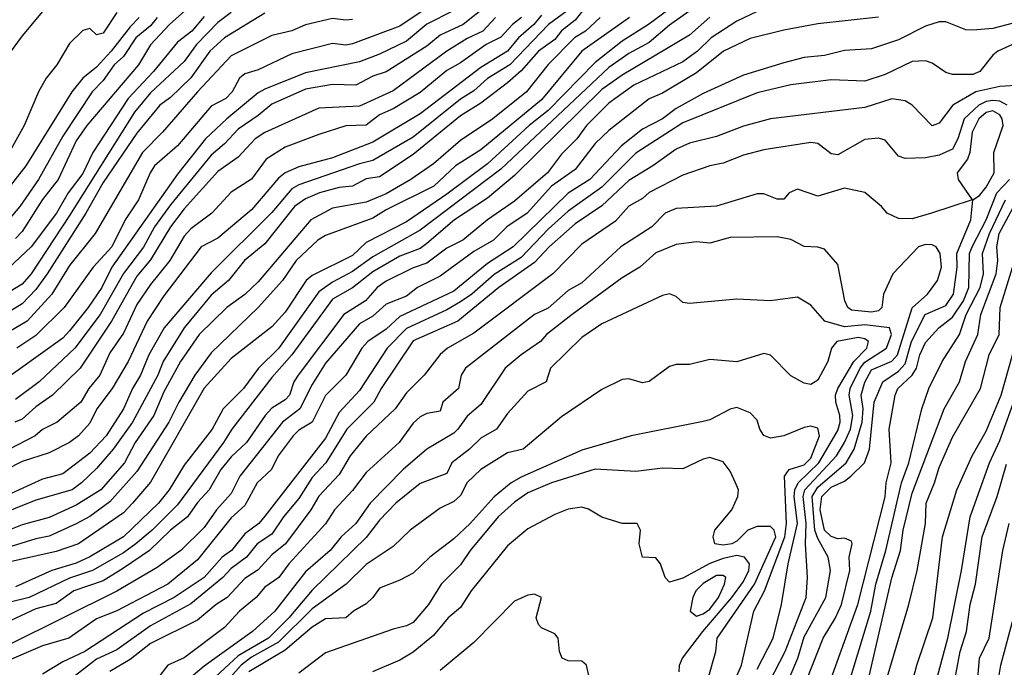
# Model space of a CAD drawing. Header units: metres. Extents: x -51132 to -49532, y -231222 to -229437.
# Tile 638 of 656: x -49641 to -49568, y -230061 to -230013. Entities that reach past the tile are written whole.
import ezdxf

# ---------------------------------------------------------------- set-up
doc = ezdxf.new("R2010")
doc.units = ezdxf.units.M
for name, color, linetype in [('CONTOUR_HALF', 8, 'Continuous'), ('CONTOUR_INDEX', 1, 'Continuous'), ('CONTOUR_INTER', 3, 'Continuous')]:
    doc.layers.add(name, color=color, linetype=linetype)

msp = doc.modelspace()

# ---------------------------------------------------------------- linework, layer by layer
at = {"layer": 'CONTOUR_HALF'}
for points, elevation in [([(-49626.799, -230010.259), (-49630.159, -230013.259), (-49631.58, -230014.785), (-49632.474, -230016.259), (-49636.301, -230020.759), (-49637.08, -230021.889), (-49638.413, -230024.759), (-49639.58, -230026.244), (-49641.08, -230028.616), (-49641.58, -230029.129)], 46.5), ([(-49590.198, -230011.259), (-49593.08, -230013.323), (-49594.58, -230014.614), (-49596.08, -230015.412), (-49597.58, -230016.461), (-49605.58, -230023.994), (-49611.58, -230028.514), (-49615.08, -230030.484), (-49616.58, -230031.579), (-49618.08, -230032.382), (-49619.08, -230033.095), (-49622.08, -230037.293), (-49623.559, -230038.759), (-49624.67, -230040.259), (-49626.189, -230041.759), (-49626.999, -230043.259), (-49629.08, -230045.929), (-49630.192, -230047.759), (-49630.974, -230048.759), (-49633.58, -230051.244), (-49636.08, -230052.745), (-49637.08, -230053.195), (-49638.89, -230053.759), (-49641.58, -230054.955)], 38.5), ([(-49599.535, -230012.259), (-49600.08, -230012.94), (-49601.08, -230013.738), (-49601.58, -230014.389), (-49602.798, -230015.259), (-49604.08, -230016.712), (-49605.08, -230017.607), (-49607.08, -230019.098), (-49608.58, -230020.044), (-49612.08, -230022.907), (-49614.58, -230024.556), (-49615.58, -230024.717), (-49616.58, -230025.267), (-49617.58, -230025.355), (-49619.034, -230025.759), (-49620.08, -230026.183), (-49620.882, -230026.759), (-49623.08, -230029.523), (-49624.6, -230030.759), (-49625.786, -230032.259), (-49627.08, -230033.333), (-49629.086, -230035.759), (-49630.628, -230038.259), (-49631.038, -230039.259), (-49632.914, -230042.759), (-49634.348, -230044.759), (-49635.58, -230046.198), (-49636.681, -230047.259), (-49637.381, -230047.759), (-49640.08, -230048.522), (-49651.08, -230052.962)], 40.5), ([(-49625.58, -230012.377), (-49626.58, -230013.116), (-49628.162, -230014.759), (-49629.08, -230016.011), (-49631.58, -230018.339), (-49632.748, -230019.759), (-49637.58, -230027.438), (-49640.422, -230031.759), (-49641.08, -230032.517), (-49644.807, -230034.759)], 45.5), ([(-49585.58, -230011.845), (-49588.08, -230013.035), (-49589.976, -230014.259), (-49590.995, -230015.259), (-49592.08, -230016.039), (-49595.727, -230017.759), (-49597.58, -230019.109), (-49599.237, -230020.759), (-49599.949, -230021.759), (-49601.08, -230022.883), (-49602.117, -230024.259), (-49604.58, -230026.361), (-49606.567, -230027.759), (-49608.41, -230029.259), (-49609.58, -230029.849), (-49611.08, -230030.963), (-49612.08, -230031.309), (-49614.08, -230032.289), (-49614.754, -230032.759), (-49615.635, -230033.759), (-49617.229, -230034.759), (-49620.616, -230039.259), (-49620.932, -230039.759), (-49621.257, -230040.759), (-49621.58, -230041.1), (-49622.58, -230041.712), (-49623.056, -230042.259), (-49624.453, -230044.259), (-49625.58, -230045.315), (-49626.355, -230046.259), (-49627.214, -230047.759), (-49628.08, -230048.706), (-49628.818, -230049.759), (-49630.08, -230050.756), (-49631.638, -230052.259), (-49633.58, -230053.573), (-49635.08, -230054.506), (-49637.261, -230055.259), (-49638.58, -230056.182), (-49640.08, -230056.579), (-49643.08, -230057.979)], 37.5), ([(-49609.123, -230012.259), (-49611.08, -230013.243), (-49612.58, -230014.509), (-49614.58, -230015.47), (-49616.08, -230016.034), (-49620.08, -230016.842), (-49623.08, -230018.066), (-49623.58, -230018.337), (-49625.907, -230020.259), (-49627.495, -230021.759), (-49629.58, -230024.372), (-49634.435, -230031.259), (-49635.189, -230032.759), (-49636.203, -230034.259), (-49637.58, -230035.979), (-49638.08, -230036.525), (-49643.08, -230040.075)], 43.5), ([(-49639.58, -230012.296), (-49641.08, -230014.112), (-49642.666, -230016.259)], 48.5), ([(-49596.052, -230012.759), (-49599.58, -230015.257), (-49602.58, -230018.86), (-49607.08, -230022.558), (-49608.946, -230023.759), (-49610.549, -230025.259), (-49614.08, -230027.001), (-49615.08, -230027.625), (-49618.58, -230028.901), (-49619.17, -230029.259), (-49620.756, -230030.759), (-49621.787, -230032.259), (-49623.574, -230034.259), (-49627.08, -230037.612), (-49628.286, -230039.259), (-49629.475, -230041.259), (-49630.203, -230042.759), (-49632.58, -230046.404), (-49634.58, -230048.646), (-49636.08, -230049.736), (-49637.08, -230050.285), (-49639.08, -230051.197), (-49640.08, -230051.403), (-49646.08, -230053.247)], 39.5), ([(-49616.58, -230012.888), (-49617.08, -230012.947), (-49618.08, -230012.814), (-49620.08, -230013.285), (-49621.08, -230013.734), (-49622.58, -230014.098), (-49625.58, -230015.604), (-49628.098, -230018.259), (-49630.678, -230021.259), (-49632.17, -230022.759), (-49635.667, -230028.759), (-49637.58, -230031.134), (-49638.892, -230033.259), (-49640.725, -230035.259), (-49645.58, -230038.1)], 44.5), ([(-49567.58, -230013.161), (-49569.08, -230013.558), (-49570.58, -230013.681), (-49571.08, -230013.662), (-49572.58, -230013.081), (-49573.08, -230013.071), (-49574.08, -230013.385), (-49576.08, -230014.418), (-49578.08, -230015.087), (-49580.08, -230015.187), (-49581.58, -230015.574), (-49583.08, -230015.72), (-49584.58, -230016.115), (-49587.58, -230017.036), (-49590.58, -230018.385), (-49592.58, -230019.508), (-49593.58, -230020.264), (-49595.08, -230021.04), (-49596.639, -230022.259), (-49598.98, -230024.759), (-49600.58, -230025.772), (-49604.67, -230029.759), (-49606.58, -230030.989), (-49609.08, -230033.032), (-49613.08, -230034.917), (-49614.08, -230035.867), (-49615.455, -230036.759), (-49615.898, -230037.259), (-49617.08, -230039.266), (-49618.58, -230040.778), (-49619.58, -230042.748), (-49620.58, -230043.352), (-49620.984, -230043.759), (-49622.093, -230045.259), (-49622.588, -230046.259), (-49623.66, -230047.259), (-49624.58, -230048.936), (-49625.58, -230049.838), (-49628.08, -230052.957), (-49630.296, -230054.759), (-49634.08, -230056.749), (-49635.58, -230057.319), (-49637.621, -230058.759), (-49639.58, -230059.325), (-49645.08, -230061.672)], 36.5), ([(-49602.58, -230012.58), (-49603.133, -230013.259), (-49604.265, -230014.259), (-49605.08, -230015.256), (-49607.08, -230016.457), (-49611.58, -230019.89), (-49615.08, -230021.998), (-49618.08, -230023.164), (-49620.58, -230023.815), (-49621.58, -230024.268), (-49622.08, -230024.671), (-49624.08, -230026.998), (-49626.58, -230029.101), (-49627.82, -230029.759), (-49630.58, -230033.386), (-49631.815, -230035.259), (-49633.223, -230038.259), (-49634.412, -230040.259), (-49635.543, -230041.759), (-49636.08, -230042.813), (-49636.913, -230043.759), (-49637.58, -230044.259), (-49639.08, -230045.023), (-49641.08, -230045.679), (-49643.58, -230046.921)], 41.5), ([(-49632.401, -230012.759), (-49633.08, -230013.445), (-49634.495, -230015.259), (-49635.58, -230016.429), (-49636.585, -230017.259), (-49637.398, -230018.259), (-49640.822, -230023.759), (-49642.58, -230026.006)], 47.5), ([(-49605.983, -230012.759), (-49606.912, -230013.759), (-49608.08, -230014.3), (-49609.58, -230015.247), (-49613.58, -230018.188), (-49616.08, -230019.323), (-49619.08, -230019.481), (-49623.08, -230021.266), (-49623.812, -230021.759), (-49625.08, -230023.098), (-49626.58, -230024.164), (-49629.08, -230026.948), (-49630.096, -230028.259), (-49631.58, -230030.715), (-49632.58, -230031.94), (-49634.471, -230035.259), (-49636.793, -230038.759), (-49638.847, -230040.759), (-49640.08, -230041.624), (-49641.08, -230042.531), (-49641.632, -230042.759)], 42.5), ([(-49566.978, -230017.759), (-49568.58, -230017.855), (-49570.347, -230018.259), (-49572.064, -230019.259), (-49573.08, -230020.576), (-49573.58, -230020.78), (-49575.08, -230019.241), (-49575.58, -230018.935), (-49576.58, -230018.782), (-49578.58, -230019.427), (-49585.58, -230020.264), (-49587.58, -230020.798), (-49589.58, -230021.579), (-49591.58, -230022.061), (-49592.58, -230022.503), (-49594.311, -230023.759), (-49596.08, -230024.826), (-49598.08, -230026.717), (-49600.08, -230028.048), (-49601.995, -230029.759), (-49603.08, -230030.907), (-49605.73, -230032.759), (-49608.774, -230035.259), (-49612.08, -230036.726), (-49614.461, -230040.259), (-49615.006, -230041.259), (-49617.013, -230043.259), (-49618.557, -230045.759), (-49619.58, -230046.853), (-49620.58, -230048.407), (-49621.703, -230049.759), (-49622.58, -230051.06), (-49623.654, -230051.759), (-49624.452, -230052.759), (-49625.58, -230053.596), (-49626.197, -230054.259), (-49628.58, -230056.223), (-49631.58, -230057.861), (-49634.08, -230059.631), (-49635.58, -230060.316), (-49637.58, -230061.879)], 35.5), ([(-49583.258, -230062.759), (-49581.671, -230058.759), (-49580.759, -230057.259), (-49580.304, -230056.259), (-49579.701, -230053.759), (-49579.734, -230052.759), (-49579.534, -230051.759), (-49579.58, -230051.571), (-49580.08, -230051.354), (-49580.58, -230051.391), (-49581.08, -230051.225), (-49581.58, -230050.764), (-49581.899, -230049.259), (-49581.777, -230048.259), (-49581.08, -230047.56), (-49580.08, -230047.115), (-49579.62, -230046.759), (-49578.6, -230045.759), (-49578.237, -230044.759), (-49577.882, -230041.259), (-49577.258, -230039.759), (-49576.08, -230038.971), (-49575.58, -230038.438), (-49575.119, -230036.759), (-49574.11, -230034.759), (-49572.58, -230034.097), (-49571.995, -230033.259), (-49571.726, -230031.259), (-49571.748, -230030.259), (-49570.722, -230027.759), (-49570.574, -230026.259), (-49570.08, -230025.943), (-49569.58, -230025.319), (-49568.993, -230024.259), (-49569.025, -230022.759), (-49568.327, -230020.759), (-49568.401, -230020.259), (-49568.58, -230019.978), (-49569.08, -230019.671), (-49569.58, -230019.795), (-49570.114, -230020.259), (-49570.629, -230021.259), (-49570.793, -230022.759), (-49570.957, -230023.259), (-49571.728, -230024.259), (-49571.664, -230024.759), (-49570.621, -230026.259), (-49573.643, -230027.259), (-49575.08, -230027.672), (-49576.08, -230027.662), (-49576.92, -230027.259), (-49577.336, -230026.759), (-49578.58, -230025.716), (-49580.08, -230025.405), (-49582.08, -230026.006), (-49583.58, -230025.48), (-49584.197, -230025.759), (-49584.58, -230026.223), (-49585.08, -230026.213), (-49586.08, -230025.815), (-49586.58, -230025.836), (-49589.58, -230026.748), (-49592.58, -230026.907), (-49593.382, -230027.259), (-49594.389, -230028.259), (-49596.673, -230029.759), (-49599.58, -230032.432), (-49600.58, -230032.987), (-49602.08, -230034.302), (-49603.08, -230034.771), (-49608.204, -230038.759), (-49608.522, -230039.259), (-49608.725, -230040.259), (-49609.884, -230041.259), (-49610.08, -230041.942), (-49611.08, -230042.101), (-49611.58, -230042.357), (-49612.08, -230042.827), (-49613.115, -230044.259), (-49615.58, -230046.481), (-49616.58, -230047.818), (-49617.933, -230049.259), (-49618.58, -230050.284), (-49621.299, -230053.259), (-49622.05, -230054.259), (-49623.08, -230054.992), (-49623.731, -230055.759), (-49624.97, -230056.759), (-49626.08, -230057.961), (-49629.08, -230060.227), (-49630.298, -230060.759), (-49631.049, -230061.759)], 34.5), ([(-49579.979, -230062.759), (-49578.143, -230056.759), (-49577.757, -230054.759), (-49577.027, -230052.259), (-49575.873, -230047.259), (-49575.325, -230045.759), (-49574.351, -230041.759), (-49573.823, -230040.259), (-49572.834, -230038.259), (-49571.569, -230036.259), (-49571.07, -230034.759), (-49570.023, -230032.759), (-49569.775, -230031.759), (-49569.86, -230030.259), (-49569.329, -230028.759), (-49568.146, -230026.259)], 35.5), ([(-49577.406, -230063.259), (-49575.326, -230056.259), (-49574.704, -230053.759), (-49574.086, -230050.259), (-49574.041, -230048.759), (-49573.407, -230047.259), (-49573.08, -230046.124), (-49572.08, -230043.856), (-49569.994, -230040.259), (-49569.357, -230037.759), (-49568.618, -230036.259), (-49568.537, -230034.259), (-49567.312, -230030.259)], 36.5), ([(-49586.046, -230062.759), (-49584.502, -230059.759), (-49582.939, -230055.759), (-49582.828, -230054.259), (-49582.975, -230051.759), (-49582.929, -230050.259), (-49583.153, -230048.259), (-49583.025, -230047.759), (-49580.687, -230045.259), (-49580.08, -230044.25), (-49579.65, -230043.259), (-49579.465, -230042.259), (-49579.75, -230040.759), (-49579.669, -230040.259), (-49578.926, -230038.759), (-49578.58, -230038.309), (-49576.982, -230037.259), (-49576.597, -230036.259), (-49576.743, -230035.759), (-49578.58, -230035.532), (-49580.08, -230035.68), (-49581.558, -230035.259), (-49582.58, -230034.084), (-49583.58, -230033.49), (-49585.58, -230033.757), (-49588.08, -230033.642), (-49591.58, -230033.949), (-49592.08, -230033.878), (-49592.58, -230033.43), (-49593.08, -230033.244), (-49593.58, -230033.353), (-49598.08, -230035.46), (-49599.58, -230036.483), (-49601.902, -230038.759), (-49602.23, -230039.759), (-49603.58, -230040.442), (-49605.08, -230042.098), (-49605.905, -230043.259), (-49607.08, -230043.942), (-49607.906, -230044.759), (-49609.214, -230045.759), (-49609.58, -230046.567), (-49611.58, -230047.307), (-49613.366, -230048.759), (-49614.58, -230050.02), (-49615.58, -230051.296), (-49619.58, -230055.199), (-49621.311, -230057.259), (-49622.813, -230058.759), (-49625.08, -230060.082), (-49628.08, -230062.861)], 33.5), ([(-49573.355, -230062.259), (-49572.431, -230058.759), (-49571.419, -230053.759), (-49570.759, -230049.759), (-49569.337, -230045.759), (-49568.58, -230044.12), (-49567.352, -230040.759)], 37.5), ([(-49588.6, -230062.759), (-49587.732, -230060.759), (-49586.808, -230056.759), (-49586.028, -230055.259), (-49584.511, -230051.259), (-49584.395, -230050.259), (-49584.55, -230046.759), (-49584.198, -230046.259), (-49583.08, -230045.905), (-49582.58, -230045.414), (-49581.935, -230043.759), (-49582.08, -230043.199), (-49582.58, -230043.043), (-49583.08, -230043.14), (-49584.58, -230043.77), (-49585.58, -230043.926), (-49586.08, -230043.729), (-49586.379, -230043.259), (-49586.58, -230042.6), (-49587.08, -230042.06), (-49588.08, -230041.676), (-49588.58, -230041.79), (-49590.08, -230042.573), (-49590.58, -230042.711), (-49595.926, -230043.759), (-49599.58, -230044.828), (-49604.08, -230046.82), (-49604.827, -230047.259), (-49606.08, -230048.284), (-49607.853, -230050.259), (-49609.08, -230051.39), (-49610.851, -230052.759), (-49612.08, -230053.934), (-49613.08, -230054.473), (-49614.58, -230055.052), (-49615.079, -230055.759), (-49615.58, -230056.212), (-49616.507, -230056.759), (-49617.08, -230057.261), (-49618.58, -230057.34), (-49619.58, -230057.944), (-49621.58, -230059.642), (-49624.27, -230061.259)], 32.5), ([(-49592.349, -230061.259), (-49592.34, -230060.759), (-49592.096, -230060.259), (-49590.602, -230058.259), (-49588.437, -230055.759), (-49587.58, -230054.571), (-49587.182, -230053.759), (-49587.145, -230053.259), (-49587.506, -230052.759), (-49588.08, -230052.631), (-49589.08, -230052.846), (-49590.08, -230053.23), (-49592.08, -230054.327), (-49593.08, -230054.619), (-49593.398, -230054.259), (-49593.748, -230053.259), (-49594.08, -230052.807), (-49595.08, -230052.749), (-49595.335, -230051.759), (-49595.236, -230050.759), (-49595.474, -230050.259), (-49596.58, -230050.275), (-49598.08, -230049.785), (-49599.08, -230049.209), (-49599.58, -230049.056), (-49600.58, -230049.2), (-49601.58, -230049.586), (-49603.58, -230050.67), (-49605.08, -230051.922), (-49607.774, -230055.259), (-49608.58, -230056.481), (-49609.481, -230057.259), (-49610.58, -230058.569), (-49612.08, -230059.813), (-49613.08, -230060.402), (-49615.092, -230061.259)], 31.5), ([(-49570.212, -230061.759), (-49570.072, -230060.259), (-49569.353, -230058.759), (-49568.347, -230052.259), (-49567.866, -230050.259)], 38.5)]:
    msp.add_lwpolyline(points, dxfattribs=dict(at, elevation=elevation))
at = {"layer": 'CONTOUR_INDEX'}
for points, elevation in [([(-49623.08, -230012.42), (-49626.08, -230014.257), (-49627.176, -230015.259), (-49628.58, -230017.233), (-49630.08, -230018.69), (-49630.875, -230019.259), (-49632.58, -230021.324), (-49635.08, -230024.977), (-49636.367, -230027.259), (-49639.229, -230031.759), (-49640.08, -230032.924), (-49641.08, -230033.969), (-49644.08, -230035.808)], 45), ([(-49598.226, -230012.759), (-49599.295, -230013.759), (-49600.108, -230014.259), (-49602.08, -230016.241), (-49603.669, -230018.259), (-49606.19, -230020.259), (-49608.58, -230021.859), (-49610.58, -230023.592), (-49612.265, -230024.759), (-49614.08, -230025.819), (-49615.58, -230026.437), (-49618.08, -230026.897), (-49619.681, -230027.759), (-49623.58, -230032.36), (-49624.58, -230033.294), (-49625.922, -230034.259), (-49627.968, -230036.259), (-49629.338, -230038.259), (-49630.58, -230040.51), (-49631.327, -230042.259), (-49632.709, -230044.259), (-49633.503, -230045.759), (-49635.256, -230047.759), (-49637.08, -230048.892), (-49639.08, -230049.811), (-49641.08, -230050.35), (-49644.08, -230051.54)], 40), ([(-49568.025, -230019.259), (-49568.58, -230018.966), (-49569.08, -230018.899), (-49569.58, -230018.97), (-49570.138, -230019.259), (-49571.212, -230020.259), (-49571.679, -230021.759), (-49572.08, -230022.518), (-49573.08, -230022.961), (-49574.08, -230023.164), (-49575.58, -230023.202), (-49576.08, -230023.02), (-49577.08, -230021.847), (-49577.58, -230021.696), (-49578.58, -230021.806), (-49580.58, -230022.928), (-49581.08, -230022.87), (-49582.08, -230022.104), (-49582.58, -230022.019), (-49586.08, -230022.556), (-49587.58, -230022.962), (-49589.08, -230023.545), (-49590.08, -230023.746), (-49592.08, -230024.444), (-49594.58, -230025.726), (-49595.08, -230026.172), (-49596.08, -230026.738), (-49597.08, -230027.853), (-49599.58, -230029.55), (-49601.732, -230031.759), (-49607.58, -230036.145), (-49609.536, -230037.259), (-49610.08, -230037.736), (-49611.276, -230039.259), (-49612.58, -230040.578), (-49613.427, -230041.759), (-49615.58, -230043.777), (-49616.772, -230045.259), (-49617.58, -230046.62), (-49619.08, -230048.226), (-49619.69, -230049.259), (-49621.57, -230051.759), (-49622.58, -230052.598), (-49623.58, -230053.704), (-49624.58, -230054.332), (-49625.882, -230055.759), (-49626.702, -230056.259), (-49628.08, -230057.439), (-49631.58, -230059.15), (-49633.08, -230060.337), (-49634.58, -230061.234)], 35), ([(-49581.616, -230063.259), (-49579.1, -230056.259), (-49577.08, -230048.284), (-49577.011, -230047.259), (-49576.636, -230045.759), (-49576.786, -230043.259), (-49576.326, -230040.759), (-49576.131, -230040.259), (-49575.08, -230039.279), (-49574.746, -230038.759), (-49574.499, -230037.759), (-49574.08, -230036.857), (-49573.097, -230035.759), (-49572.08, -230034.958), (-49571.262, -230033.759), (-49570.864, -230032.759), (-49570.811, -230030.259), (-49570.623, -230029.759), (-49569.591, -230027.759), (-49568.784, -230025.759), (-49567.848, -230024.759)], 35)]:
    msp.add_lwpolyline(points, dxfattribs=dict(at, elevation=elevation))
at = {"layer": 'CONTOUR_INTER'}
for points, elevation in [([(-49590.58, -230010.26), (-49594.622, -230013.259), (-49596.58, -230014.498), (-49598.58, -230016.097), (-49602.08, -230019.643), (-49603.491, -230020.759), (-49606.58, -230023.606), (-49609.58, -230025.85), (-49612.58, -230027.897), (-49615.58, -230029.421), (-49616.58, -230030.391), (-49619.58, -230031.889), (-49620.018, -230032.259), (-49621.58, -230034.602), (-49622.58, -230035.678), (-49625.58, -230038.032), (-49627.58, -230040.227), (-49631.58, -230047.188), (-49632.898, -230048.759), (-49633.58, -230049.467), (-49636.902, -230051.759), (-49638.58, -230052.351), (-49642.64, -230053.259)], 39), ([(-49608.58, -230010.359), (-49613.08, -230013.394), (-49616.58, -230014.711), (-49617.08, -230014.804), (-49618.08, -230014.684), (-49621.08, -230015.455), (-49623.58, -230016.636), (-49624.58, -230016.927), (-49624.963, -230017.259), (-49625.518, -230018.259), (-49625.975, -230018.759), (-49627.08, -230019.332), (-49629.573, -230022.259), (-49631.266, -230023.759), (-49631.601, -230024.259), (-49632.469, -230026.259), (-49633.46, -230027.759), (-49634.453, -230029.759), (-49635.826, -230031.259), (-49637.965, -230034.259), (-49640.08, -230036.328), (-49641.477, -230037.259)], 44), ([(-49600.659, -230012.259), (-49602.044, -230013.259), (-49604.916, -230016.259), (-49606.58, -230017.28), (-49607.58, -230018.184), (-49608.58, -230018.815), (-49612.08, -230021.624), (-49615.08, -230023.364), (-49616.08, -230023.591), (-49620.58, -230025.158), (-49621.08, -230025.443), (-49622.58, -230027.204), (-49627.08, -230031.69), (-49630.568, -230035.759), (-49631.7, -230037.759), (-49632.315, -230039.259), (-49632.92, -230040.259), (-49633.58, -230041.759), (-49634.864, -230043.759), (-49636.08, -230045.048), (-49638.08, -230046.592), (-49639.58, -230046.987), (-49643.08, -230048.554)], 41), ([(-49634.08, -230012.384), (-49635.08, -230013.918), (-49635.58, -230014.048), (-49636.08, -230013.559), (-49636.58, -230013.71), (-49637.58, -230014.669), (-49638.529, -230016.259), (-49639.307, -230017.259), (-49639.877, -230018.259), (-49640.952, -230020.759), (-49642.062, -230022.759)], 48), ([(-49606.58, -230011.849), (-49608.372, -230013.259), (-49610.08, -230014.057), (-49611.08, -230014.888), (-49614.08, -230016.772), (-49615.08, -230017.104), (-49616.329, -230017.759), (-49618.08, -230017.708), (-49620.08, -230018.064), (-49622.58, -230019.177), (-49623.58, -230020.028), (-49625.08, -230021.03), (-49626.08, -230022.109), (-49627.08, -230022.962), (-49630.08, -230026.65), (-49631.278, -230028.259), (-49632.08, -230029.768), (-49633.58, -230031.718), (-49635.306, -230034.759), (-49637.181, -230037.259), (-49639.836, -230039.759), (-49641.58, -230041.062)], 43), ([(-49577.58, -230012.737), (-49582.08, -230013.229), (-49584.58, -230013.679), (-49587.08, -230014.31), (-49589.058, -230015.259), (-49591.08, -230016.854), (-49593.58, -230018.352), (-49594.58, -230018.779), (-49597.58, -230021.121), (-49598.58, -230022.088), (-49600.08, -230024.024), (-49601.826, -230025.259), (-49603.643, -230027.259), (-49605.151, -230028.259), (-49606.118, -230029.259), (-49607.58, -230030.1), (-49610.08, -230031.917), (-49611.755, -230032.759), (-49612.58, -230033.406), (-49614.08, -230033.996), (-49615.08, -230034.889), (-49616.08, -230035.451), (-49618.58, -230038.373), (-49619.58, -230039.965), (-49620.496, -230041.759), (-49621.781, -230042.759), (-49624.948, -230046.759), (-49625.58, -230048.029), (-49626.688, -230049.259), (-49627.58, -230050.552), (-49629.311, -230052.259), (-49631.08, -230053.526), (-49634.08, -230055.291), (-49642.092, -230059.259)], 37), ([(-49627.58, -230012.69), (-49628.516, -230013.759), (-49629.58, -230014.588), (-49631.343, -230016.759), (-49633.23, -230018.759), (-49635.85, -230022.759), (-49636.58, -230024.326), (-49637.668, -230025.759), (-49638.556, -230027.259), (-49640.417, -230029.759), (-49642.08, -230031.315)], 46), ([(-49590.08, -230012.736), (-49591.58, -230014.071), (-49596.58, -230017.018), (-49598.08, -230018.086), (-49604.58, -230024.465), (-49606.58, -230026.149), (-49609.022, -230027.759), (-49611.08, -230029.517), (-49611.58, -230029.875), (-49613.08, -230030.447), (-49615.08, -230031.605), (-49616.58, -230032.787), (-49618.08, -230033.629), (-49621.081, -230037.759), (-49622.58, -230039.441), (-49625.543, -230043.259), (-49626.155, -230044.259), (-49629.58, -230048.878), (-49631.452, -230050.759), (-49632.668, -230051.759), (-49633.58, -230052.432), (-49635.872, -230053.759), (-49637.58, -230054.316), (-49640.58, -230055.745), (-49642.08, -230056.125)], 38), ([(-49631.08, -230012.754), (-49631.58, -230013.368), (-49632.666, -230014.259), (-49633.58, -230015.646), (-49634.256, -230016.259), (-49635.08, -230017.415), (-49635.906, -230018.259), (-49638.08, -230021.545), (-49639.889, -230024.759), (-49641.261, -230026.759), (-49642.08, -230027.727)], 47), ([(-49604.047, -230012.759), (-49604.718, -230013.259), (-49605.58, -230014.212), (-49606.675, -230014.759), (-49608.58, -230016.114), (-49609.58, -230016.674), (-49611.58, -230018.302), (-49613.58, -230019.513), (-49614.58, -230019.973), (-49615.58, -230020.736), (-49617.08, -230020.786), (-49619.08, -230021.418), (-49621.58, -230022.365), (-49622.991, -230023.259), (-49624.08, -230024.742), (-49625.58, -230025.702), (-49627.014, -230027.259), (-49628.58, -230028.417), (-49629.08, -230028.967), (-49630.137, -230030.759), (-49631.58, -230032.55), (-49632.58, -230034.03), (-49633.58, -230036.149), (-49634.58, -230037.615), (-49635.32, -230039.259), (-49636.137, -230040.259), (-49636.739, -230041.259), (-49638.493, -230042.759), (-49639.58, -230043.286), (-49640.136, -230043.759), (-49642.08, -230044.778)], 42), ([(-49567.638, -230014.759), (-49568.706, -230015.259), (-49569.08, -230015.549), (-49570.05, -230016.759), (-49570.58, -230016.984), (-49572.08, -230016.978), (-49572.58, -230016.819), (-49573.58, -230016.128), (-49574.08, -230015.974), (-49575.08, -230016.025), (-49577.08, -230016.988), (-49578.58, -230017.476), (-49581.08, -230017.372), (-49584.08, -230017.739), (-49586.58, -230018.336), (-49592.08, -230020.571), (-49592.58, -230020.874), (-49595.58, -230022.813), (-49598.08, -230025.322), (-49600.58, -230027.112), (-49602.08, -230028.44), (-49604.08, -230030.541), (-49606.08, -230031.811), (-49607.732, -230033.259), (-49608.58, -230033.833), (-49609.58, -230034.421), (-49612.58, -230035.817), (-49614.009, -230037.259), (-49616.08, -230040.407), (-49617.58, -230042.039), (-49618.58, -230043.943), (-49623.08, -230049.719), (-49623.528, -230050.259), (-49624.58, -230051.026), (-49625.555, -230052.259), (-49626.247, -230052.759), (-49627.58, -230054.256), (-49629.829, -230055.759), (-49632.08, -230056.92), (-49636.449, -230059.759), (-49638.08, -230060.517), (-49639.58, -230061.44)], 36), ([(-49578.542, -230062.759), (-49576.58, -230054.292), (-49575.945, -230052.259), (-49575.729, -230050.759), (-49575.08, -230048.009), (-49572.695, -230041.759), (-49571.571, -230039.759), (-49571.107, -230038.259), (-49570.199, -230036.259), (-49569.984, -230034.759), (-49568.835, -230031.759), (-49568.719, -230030.759), (-49568.802, -230029.759), (-49568.606, -230028.759), (-49567.58, -230026.835)], 36), ([(-49584.201, -230061.759), (-49583.557, -230060.259), (-49583.08, -230058.672), (-49581.486, -230055.759), (-49581.119, -230053.759), (-49581.291, -230052.759), (-49582.08, -230051.37), (-49582.289, -230050.759), (-49582.496, -230048.259), (-49582.08, -230047.561), (-49579.955, -230045.759), (-49579.366, -230044.759), (-49578.772, -230042.759), (-49578.697, -230041.759), (-49578.843, -230040.759), (-49578.58, -230039.78), (-49578.08, -230038.867), (-49576.58, -230038.239), (-49576.158, -230037.759), (-49575.08, -230034.287), (-49573.927, -230033.259), (-49573.18, -230032.259), (-49572.896, -230031.259), (-49573.001, -230030.259), (-49573.289, -230029.759), (-49573.58, -230029.605), (-49574.08, -230029.568), (-49574.604, -230029.759), (-49576.496, -230031.759), (-49577.207, -230033.259), (-49577.312, -230034.259), (-49577.58, -230034.493), (-49578.08, -230034.589), (-49579.58, -230034.444), (-49579.85, -230034.259), (-49580.071, -230033.759), (-49580.58, -230031.062), (-49581.58, -230029.922), (-49582.08, -230029.766), (-49583.08, -230029.723), (-49584.08, -230029.205), (-49585.08, -230029.005), (-49588.58, -230029.049), (-49590.08, -230029.478), (-49591.08, -230029.392), (-49592.58, -230029.582), (-49594.08, -230030.189), (-49595.277, -230031.259), (-49596.58, -230032.042), (-49600.291, -230034.759), (-49602.205, -230036.259), (-49602.645, -230036.759), (-49604.08, -230037.752), (-49605.256, -230038.759), (-49607.08, -230041.441), (-49608.08, -230042.301), (-49608.774, -230043.259), (-49609.08, -230043.577), (-49611.08, -230044.751), (-49612.836, -230046.259), (-49615.273, -230048.759), (-49616.344, -230050.259), (-49617.433, -230051.259), (-49618.235, -230052.259), (-49620.08, -230053.845), (-49622.355, -230056.759), (-49624.008, -230058.259), (-49627.58, -230060.841), (-49631.08, -230063.771)], 34), ([(-49575.521, -230063.759), (-49574.735, -230060.759), (-49573.541, -230057.259), (-49572.828, -230051.259), (-49571.767, -230047.759), (-49570.627, -230045.259), (-49569.58, -230043.417), (-49568.458, -230040.759), (-49565.661, -230030.759)], 37), ([(-49586.58, -230061.069), (-49585.386, -230058.759), (-49584.766, -230056.259), (-49584.267, -230053.259), (-49583.571, -230050.259), (-49583.819, -230048.259), (-49583.777, -230047.759), (-49583.518, -230047.259), (-49581.998, -230045.759), (-49580.58, -230043.373), (-49580.42, -230042.759), (-49580.435, -230042.259), (-49580.73, -230041.259), (-49580.752, -230040.759), (-49580.592, -230040.259), (-49579.398, -230038.259), (-49578.431, -230037.259), (-49578.312, -230036.759), (-49578.58, -230036.565), (-49579.08, -230036.478), (-49580.655, -230036.759), (-49581.057, -230037.259), (-49581.327, -230038.259), (-49582.08, -230039.639), (-49582.58, -230039.957), (-49583.08, -230039.86), (-49584.08, -230039.316), (-49585.58, -230037.772), (-49586.08, -230037.67), (-49588.08, -230038.267), (-49590.08, -230038.095), (-49591.58, -230038.485), (-49592.58, -230038.464), (-49593.08, -230038.632), (-49594.58, -230039.742), (-49595.08, -230039.831), (-49596.08, -230039.529), (-49596.58, -230039.598), (-49598.08, -230040.338), (-49601.08, -230042.349), (-49603.918, -230044.759), (-49605.08, -230045.027), (-49607.08, -230046.251), (-49608.08, -230047.231), (-49608.58, -230048.188), (-49609.08, -230048.644), (-49610.08, -230049.138), (-49612.306, -230050.759), (-49613.58, -230051.957), (-49615.58, -230053.302), (-49617.057, -230054.759), (-49619.58, -230056.584), (-49622.08, -230059.056), (-49624.08, -230060.178), (-49624.842, -230060.759), (-49627.519, -230063.759)], 33), ([(-49590.192, -230061.759), (-49589.644, -230059.759), (-49589.527, -230058.759), (-49586.764, -230054.759), (-49585.187, -230051.259), (-49585.31, -230050.759), (-49585.58, -230050.496), (-49586.58, -230050.478), (-49587.26, -230050.759), (-49588.08, -230051.578), (-49588.458, -230051.759), (-49589.08, -230051.871), (-49589.71, -230051.759), (-49589.837, -230051.259), (-49589.705, -230050.759), (-49588.447, -230049.259), (-49588.008, -230048.259), (-49587.96, -230047.759), (-49588.167, -230047.259), (-49588.58, -230046.385), (-49589.08, -230045.684), (-49590.08, -230045.365), (-49590.58, -230045.491), (-49592.08, -230046.223), (-49593.58, -230046.154), (-49595.58, -230046.399), (-49598.58, -230046.231), (-49601.833, -230047.259), (-49603.58, -230047.996), (-49604.58, -230048.678), (-49605.783, -230049.759), (-49607.855, -230052.259), (-49608.58, -230053.321), (-49610.015, -230054.759), (-49610.96, -230056.259), (-49612.08, -230057.6), (-49612.58, -230057.859), (-49613.58, -230058.089), (-49618.58, -230059.861), (-49620.58, -230061.369)], 32), ([(-49572.073, -230062.759), (-49571.519, -230059.759), (-49571.042, -230058.259), (-49570.766, -230056.259), (-49570.372, -230054.759), (-49569.878, -230051.259), (-49568.759, -230048.259), (-49568.08, -230045.863)], 38), ([(-49589.58, -230054.118), (-49590.58, -230054.715), (-49591.107, -230055.259), (-49591.336, -230055.759), (-49591.541, -230056.759), (-49591.08, -230057.128), (-49590.58, -230056.961), (-49590.08, -230056.603), (-49589.439, -230055.759), (-49588.985, -230054.759), (-49588.906, -230054.259), (-49589.08, -230054.118), (-49589.58, -230054.118)], 31), ([(-49599.006, -230061.759), (-49599.239, -230060.759), (-49599.58, -230060.463), (-49600.58, -230060.454), (-49601.024, -230060.259), (-49601.235, -230059.759), (-49601.327, -230058.759), (-49601.58, -230058.452), (-49602.58, -230057.997), (-49602.799, -230057.759), (-49602.951, -230057.259), (-49602.58, -230055.754), (-49603.08, -230055.509), (-49603.58, -230055.573), (-49604.58, -230056.024), (-49607.58, -230059.078), (-49610.08, -230061.165)], 31), ([(-49568.735, -230062.259), (-49568.495, -230060.759), (-49567.563, -230057.259)], 39)]:
    msp.add_lwpolyline(points, dxfattribs=dict(at, elevation=elevation))

doc.saveas('drawing.dxf')
